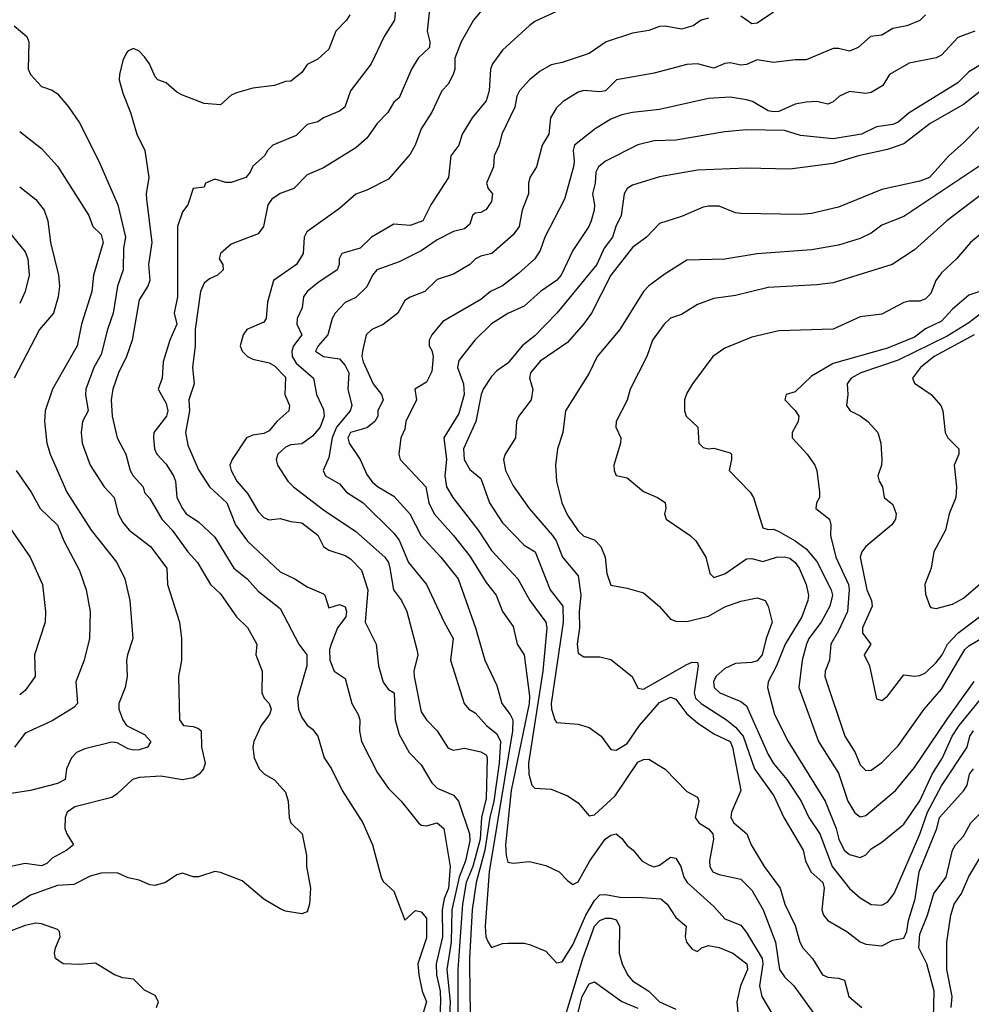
# Model space of a CAD drawing. Header units: metres. Extents: x -46681 to -43747, y -240911 to -237677.
# Tile 885 of 1056: x -44005 to -43917, y -239310 to -239219. Entities that reach past the tile are written whole.
import ezdxf

# ---------------------------------------------------------------- set-up
doc = ezdxf.new("R2010")
doc.units = ezdxf.units.M
doc.layers.add('CONTOUR_INDEX', color=1, linetype='Continuous')
doc.layers.add('CONTOUR_INTER', color=3, linetype='Continuous')

msp = doc.modelspace()

# ---------------------------------------------------------------- linework, layer by layer
at = {"layer": 'CONTOUR_INDEX'}
for points, elevation in [([(-43974.143, -239218.52), (-43974.456, -239219.02), (-43975.457, -239220.02), (-43976.095, -239221.669), (-43977.095, -239222.608), (-43978.095, -239223.103), (-43978.595, -239223.826), (-43979.595, -239224.635), (-43980.095, -239224.657), (-43981.095, -239225.032), (-43983.095, -239225.289), (-43984.595, -239225.695), (-43985.095, -239225.929), (-43986.095, -239226.816), (-43987.595, -239226.682), (-43989.595, -239225.921), (-43990.095, -239225.655), (-43991.095, -239224.788), (-43991.85, -239224.52), (-43992.095, -239224.242), (-43992.613, -239223.02), (-43993.095, -239222.376), (-43993.595, -239221.858), (-43994.095, -239221.613), (-43994.595, -239221.824), (-43994.751, -239222.02), (-43995.095, -239222.737), (-43995.4, -239224.02), (-43995.421, -239224.52), (-43995.095, -239225.738), (-43994.372, -239227.52), (-43993.782, -239229.52), (-43993.044, -239231.02), (-43992.699, -239233.52), (-43992.947, -239235.02), (-43992.918, -239235.52), (-43992.406, -239239.52), (-43992.707, -239241.52), (-43992.598, -239243.02), (-43992.785, -239243.52), (-43993.595, -239244.783), (-43994.231, -239248.52), (-43994.758, -239250.02), (-43995.496, -239251.52), (-43995.993, -239253.02), (-43996.156, -239254.02), (-43996.075, -239255.52), (-43995.611, -239257.52), (-43994.805, -239259.02), (-43994.419, -239260.52), (-43994.134, -239261.02), (-43993.201, -239262.02), (-43993.095, -239262.554), (-43992.595, -239263.091), (-43991.499, -239265.02), (-43990.548, -239266.02), (-43989.096, -239268.02), (-43988.188, -239269.02), (-43986.996, -239271.02), (-43986.095, -239271.908), (-43984.595, -239274.017), (-43983.595, -239275.01), (-43982.742, -239276.52), (-43982.833, -239277.52), (-43982.251, -239279.02), (-43982.282, -239281.02), (-43982.069, -239281.52), (-43981.6, -239282.02), (-43981.404, -239282.52), (-43981.561, -239283.02), (-43982.318, -239284.02), (-43983.017, -239285.52), (-43983.106, -239286.02), (-43982.973, -239287.02), (-43982.512, -239288.02), (-43982.017, -239288.52), (-43981.095, -239289.05), (-43980.095, -239290.186), (-43979.845, -239291.02), (-43979.751, -239292.52), (-43979.604, -239293.02), (-43978.555, -239294.02), (-43978.156, -239296.02), (-43978.168, -239297.02), (-43977.787, -239299.02), (-43977.874, -239300.52), (-43978.095, -239301.204), (-43978.595, -239301.399), (-43980.095, -239301.147), (-43980.595, -239300.929), (-43982.095, -239300.052), (-43984.095, -239298.347), (-43986.095, -239297.573), (-43986.595, -239297.505), (-43988.095, -239297.995), (-43988.595, -239298), (-43989.595, -239297.66), (-43990.095, -239297.803), (-43991.142, -239298.52), (-43992.095, -239298.771), (-43992.595, -239298.715), (-43993.595, -239298.287), (-43994.595, -239298.068), (-43995.595, -239297.602), (-43997.095, -239297.652), (-43998.095, -239297.923), (-43999.595, -239298.687), (-44001.095, -239298.785), (-44003.595, -239299.675), (-44006.498, -239301.52)], 130), ([(-43935.095, -239218.276), (-43936.595, -239219.285), (-43937.095, -239219.361), (-43938.095, -239218.644)], 125), ([(-43941.095, -239218.828), (-43941.766, -239219.02), (-43942.518, -239219.52), (-43943.595, -239219.848), (-43945.095, -239219.547), (-43945.595, -239219.599), (-43946.595, -239219.965), (-43948.095, -239220.213), (-43950.526, -239221.02), (-43952.095, -239222.09), (-43954.595, -239222.916), (-43955.595, -239223.126), (-43956.595, -239223.707), (-43957.595, -239224.522), (-43958.511, -239225.52), (-43958.748, -239226.02), (-43958.949, -239227.02), (-43960.148, -239229.52), (-43960.405, -239230.52), (-43960.836, -239231.52), (-43960.897, -239232.52), (-43961.55, -239234.02), (-43961.391, -239234.52), (-43960.996, -239235.02), (-43961.095, -239235.74), (-43961.595, -239236.466), (-43962.095, -239236.731), (-43962.595, -239236.797), (-43962.857, -239237.02), (-43963.095, -239237.821), (-43963.595, -239238.23), (-43964.595, -239238.5), (-43966.095, -239239.253), (-43967.595, -239240.265), (-43969.595, -239241.273), (-43971.662, -239242.02), (-43972.069, -239242.52), (-43972.595, -239243.586), (-43973.595, -239244.588), (-43974.595, -239245.044), (-43975.514, -239246.02), (-43975.791, -239246.52), (-43976.181, -239248.02), (-43977.086, -239249.02), (-43977.318, -239249.52), (-43976.595, -239250.03), (-43975.095, -239250.23), (-43974.595, -239250.836), (-43974.257, -239251.52), (-43974.35, -239253.02), (-43973.961, -239254.52), (-43974.117, -239255.02), (-43975.377, -239256.52), (-43975.781, -239257.52), (-43976.095, -239259.325), (-43976.609, -239260.52), (-43976.387, -239261.02), (-43975.095, -239261.746), (-43974.477, -239262.52), (-43972.915, -239263.52), (-43970.095, -239266.313), (-43969.595, -239266.962), (-43968.749, -239269.02), (-43967.095, -239271.04), (-43965.474, -239274.52), (-43964.618, -239276.02), (-43964.887, -239278.02), (-43963.632, -239282.02), (-43963.181, -239282.52), (-43962.595, -239282.855), (-43961.553, -239284.02), (-43960.595, -239284.799), (-43960.279, -239285.52), (-43960.385, -239287.52), (-43960.884, -239291.02), (-43961.241, -239292.52), (-43961.701, -239295.52), (-43962.495, -239298.52), (-43962.89, -239301.02), (-43963.137, -239305.52), (-43963.096, -239309.02), (-43963.021, -239311.02)], 125), ([(-43914.095, -239226.772), (-43917.595, -239230.33), (-43918.935, -239231.52), (-43920.705, -239233.52), (-43921.595, -239233.847), (-43925.095, -239234.612), (-43929.095, -239236.257), (-43931.595, -239236.837), (-43932.595, -239236.925), (-43938.095, -239236.822), (-43938.595, -239236.782), (-43940.095, -239236.164), (-43941.095, -239236.146), (-43941.595, -239236.26), (-43943.595, -239237.12), (-43945.595, -239237.751), (-43946.808, -239239.02), (-43948.095, -239239.978), (-43950.097, -239242.52), (-43951.865, -239246.02), (-43952.615, -239247.02), (-43954.095, -239248.732), (-43956.595, -239250.445), (-43957.507, -239251.52), (-43957.602, -239252.02), (-43957.276, -239253.02), (-43957.447, -239254.02), (-43958.595, -239255.536), (-43958.792, -239256.02), (-43958.899, -239257.52), (-43959.84, -239259.02), (-43959.975, -239259.52), (-43959.815, -239260.52), (-43959.095, -239261.928), (-43957.62, -239264.02), (-43955.466, -239266.52), (-43955.149, -239267.02), (-43954.561, -239268.52), (-43953.095, -239270.224), (-43952.851, -239272.02), (-43953, -239273.52), (-43952.981, -239275.02), (-43953.2, -239276.52), (-43953.095, -239277.377), (-43952.595, -239277.691), (-43951.095, -239277.705), (-43950.095, -239277.945), (-43948.126, -239279.52), (-43947.595, -239280.605), (-43947.095, -239280.676), (-43943.095, -239278.415), (-43942.595, -239278.205), (-43942.095, -239278.212), (-43942.041, -239278.52), (-43942.421, -239281.02), (-43942.276, -239281.52), (-43941.779, -239282.02), (-43939.429, -239283.52), (-43938.595, -239284.2), (-43937.897, -239285.02), (-43936.856, -239288.02), (-43935.077, -239290.52), (-43934.142, -239292.52), (-43932.362, -239295.52), (-43932.156, -239296.52), (-43931.645, -239297.52), (-43930.547, -239298.52), (-43930.436, -239299.02), (-43930.645, -239301.02), (-43930.491, -239301.52), (-43930.076, -239302.02), (-43928.351, -239303.02), (-43927.095, -239303.973), (-43926.595, -239304.196), (-43925.095, -239304.341), (-43924.095, -239303.812), (-43923.095, -239303.641), (-43922.8, -239303.02), (-43922.64, -239302.02), (-43922.046, -239300.02), (-43921.656, -239297.52), (-43920.04, -239293.52), (-43919.79, -239292.52), (-43917.562, -239290.02), (-43917.245, -239289.52), (-43917.021, -239288.52), (-43916.665, -239288.02)], 120), ([(-43913.095, -239243.852), (-43917.095, -239246.9), (-43919.095, -239248.126), (-43923.595, -239250.367), (-43927.055, -239251.52), (-43927.949, -239252.02), (-43928.292, -239252.52), (-43928.246, -239253.52), (-43928.379, -239254.52), (-43928.03, -239255.02), (-43927.095, -239255.473), (-43926.397, -239256.02), (-43925.493, -239257.02), (-43925.202, -239258.02), (-43925.103, -239259.52), (-43925.142, -239260.02), (-43925.479, -239261.02), (-43925.363, -239261.52), (-43925.046, -239262.02), (-43924.91, -239263.02), (-43924.095, -239263.653), (-43923.783, -239264.52), (-43923.841, -239265.02), (-43924.174, -239265.52), (-43926.598, -239267.52), (-43926.952, -239268.02), (-43927.094, -239268.52), (-43926.483, -239271.52), (-43926.066, -239272.52), (-43926.016, -239273.02), (-43926.889, -239275.02), (-43926.897, -239275.52), (-43926.118, -239276.52), (-43926.753, -239277.52), (-43926.25, -239278.52), (-43925.595, -239281.578), (-43925.095, -239281.714), (-43924.595, -239281.344), (-43923.095, -239279.365), (-43922.095, -239279.487), (-43921.595, -239279.437), (-43921.095, -239279.169), (-43920.095, -239278.222), (-43919.559, -239277.52), (-43919.054, -239276.52), (-43918.104, -239275.52), (-43915.595, -239273.631)], 115), ([(-43954.595, -239311.77), (-43952.668, -239305.52), (-43951.6, -239302.52), (-43951.095, -239302.008), (-43950.595, -239301.807), (-43950.095, -239301.79), (-43949.595, -239301.963), (-43949.281, -239302.52), (-43949.33, -239305.02), (-43949.051, -239306.02), (-43948.57, -239307.02), (-43948.095, -239307.572), (-43946.595, -239308.514), (-43945.597, -239309.52), (-43944.095, -239310.186)], 125)]:
    msp.add_lwpolyline(points, dxfattribs=dict(at, elevation=elevation))
at = {"layer": 'CONTOUR_INTER'}
for points, elevation in [([(-43969.849, -239217.02), (-43970.031, -239219.02), (-43970.982, -239220.52), (-43972.194, -239223.02), (-43974.093, -239225.52), (-43974.616, -239227.02), (-43975.095, -239227.409), (-43976.595, -239228.01), (-43977.095, -239228.368), (-43978.095, -239228.635), (-43979.095, -239229.632), (-43981.265, -239230.52), (-43981.762, -239231.02), (-43982.012, -239231.52), (-43983.095, -239232.463), (-43983.333, -239233.02), (-43983.751, -239233.52), (-43985.095, -239233.966), (-43985.595, -239233.973), (-43986.595, -239233.673), (-43987.452, -239234.02), (-43987.595, -239234.398), (-43988.603, -239234.52), (-43989.082, -239236.02), (-43989.595, -239236.669), (-43990.045, -239238.02), (-43990.054, -239244.52), (-43990.338, -239246.02), (-43990.118, -239247.02), (-43990.756, -239248.52), (-43991.38, -239250.52), (-43991.46, -239252.02), (-43991.828, -239253.02), (-43991.095, -239254.337), (-43990.93, -239255.02), (-43991.069, -239255.52), (-43992.215, -239257.02), (-43992.257, -239257.52), (-43992.165, -239258.52), (-43991.944, -239259.02), (-43991.095, -239259.938), (-43990.426, -239261.02), (-43990.229, -239261.52), (-43990.095, -239263.02), (-43989.595, -239264.039), (-43989.241, -239264.52), (-43988.095, -239265.267), (-43986.595, -239266.664), (-43984.838, -239269.52), (-43983.634, -239270.52), (-43982.595, -239271.636), (-43980.595, -239273.257), (-43978.861, -239276.52), (-43978.108, -239277.52), (-43978.114, -239278.52), (-43978.994, -239281.52), (-43978.893, -239282.52), (-43978.595, -239283.3), (-43978.095, -239284.012), (-43977.595, -239284.379), (-43977.113, -239285.02), (-43976.524, -239287.02), (-43975.86, -239288.02), (-43974.87, -239290.02), (-43972.96, -239293.02), (-43972.071, -239295.02), (-43971.261, -239298.02), (-43971.095, -239298.402), (-43970.095, -239299.295), (-43969.095, -239301.989), (-43968.095, -239301.094), (-43967.595, -239301.198), (-43967.095, -239301.787), (-43967.095, -239303.596), (-43967.879, -239306.02), (-43967.811, -239307.02), (-43967.484, -239308.52), (-43967.092, -239309.52), (-43967.408, -239310.52)], 129), ([(-43961.095, -239216.975), (-43962.757, -239219.02), (-43963.882, -239221.02), (-43964.491, -239222.52), (-43964.482, -239223.52), (-43964.635, -239224.02), (-43965.095, -239224.906), (-43965.662, -239225.52), (-43966.595, -239227.502), (-43967.589, -239229.02), (-43968.133, -239230.52), (-43968.595, -239231.373), (-43970.595, -239233.679), (-43972.595, -239234.69), (-43973.595, -239235.046), (-43975.095, -239236.373), (-43978.127, -239238.52), (-43978.376, -239239.02), (-43978.459, -239240.52), (-43979.063, -239241.52), (-43981.198, -239243.02), (-43981.748, -239245.02), (-43981.883, -239246.52), (-43982.095, -239246.838), (-43983.639, -239247.52), (-43983.993, -239248.02), (-43984.263, -239249.02), (-43984.095, -239249.52), (-43983.602, -239250.02), (-43983.095, -239250.255), (-43981.595, -239250.606), (-43981.095, -239250.879), (-43980.095, -239251.919), (-43980.137, -239253.52), (-43979.735, -239254.52), (-43979.769, -239255.02), (-43980.89, -239256.02), (-43981.595, -239256.881), (-43982.095, -239257.116), (-43983.095, -239257.252), (-43983.675, -239257.52), (-43985.021, -239259.52), (-43985.234, -239260.02), (-43985.111, -239260.52), (-43984.564, -239261.52), (-43983.595, -239262.63), (-43982.595, -239264.316), (-43982.095, -239264.857), (-43981.595, -239265.077), (-43980.595, -239264.951), (-43979.595, -239265.237), (-43978.595, -239265.337), (-43977.095, -239266.479), (-43976.573, -239267.52), (-43976.095, -239267.854), (-43974.595, -239268.373), (-43974.095, -239268.678), (-43973.095, -239269.723), (-43972.506, -239271.52), (-43972.753, -239274.52), (-43971.73, -239276.52), (-43971.516, -239278.52), (-43971.095, -239280.046), (-43970.595, -239280.706), (-43970.072, -239281.02), (-43969.978, -239283.52), (-43969.595, -239284.865), (-43968.688, -239286.52), (-43967.595, -239287.666), (-43966.595, -239289.311), (-43966.095, -239289.799), (-43964.595, -239290.458), (-43964.145, -239291.02), (-43963.123, -239294.02), (-43963.095, -239294.665), (-43963.496, -239296.52), (-43964.092, -239298.02), (-43964.745, -239301.02), (-43964.817, -239304.02), (-43965.204, -239306.52), (-43964.909, -239309.52), (-43965.197, -239315.02)], 127), ([(-43952.595, -239217.018), (-43957.095, -239219.117), (-43957.595, -239219.51), (-43960.095, -239221.771), (-43961.017, -239223.02), (-43961.175, -239223.52), (-43961.305, -239225.52), (-43961.595, -239226.448), (-43962.882, -239228.02), (-43963.812, -239229.52), (-43964.112, -239230.52), (-43964.848, -239231.52), (-43965.048, -239233.52), (-43966.682, -239236.02), (-43967.412, -239237.52), (-43968.595, -239237.927), (-43970.095, -239237.823), (-43972.175, -239239.02), (-43973.21, -239240.02), (-43974.894, -239240.52), (-43975.14, -239241.02), (-43975.153, -239241.52), (-43975.331, -239242.02), (-43977.095, -239243.21), (-43978.086, -239244.02), (-43978.442, -239244.52), (-43978.551, -239245.52), (-43979.012, -239246.52), (-43979.046, -239247.02), (-43978.594, -239248.02), (-43979.36, -239249.02), (-43979.515, -239249.52), (-43979.468, -239250.02), (-43979.095, -239250.625), (-43977.509, -239252.02), (-43977.22, -239253.52), (-43976.595, -239254.908), (-43976.511, -239255.52), (-43976.905, -239256.52), (-43977.595, -239257.366), (-43978.595, -239258.065), (-43979.595, -239258.154), (-43980.095, -239258.38), (-43980.795, -239259.02), (-43980.935, -239259.52), (-43980.815, -239260.02), (-43979.879, -239261.52), (-43979.362, -239262.02), (-43976.595, -239264.159), (-43973.595, -239266.154), (-43970.93, -239268.52), (-43970.597, -239269.02), (-43970.462, -239269.52), (-43970.141, -239271.52), (-43969.393, -239272.52), (-43968.911, -239273.52), (-43967.975, -239277.02), (-43967.903, -239277.52), (-43968.251, -239279.02), (-43968.24, -239279.52), (-43967.595, -239282.77), (-43967.095, -239283.496), (-43966.095, -239284.511), (-43965.095, -239286.133), (-43964.595, -239286.311), (-43963.595, -239286.113), (-43962.095, -239286.463), (-43961.595, -239286.733), (-43961.494, -239287.02), (-43961.595, -239290.757), (-43962.01, -239292.52), (-43962.132, -239294.52), (-43962.825, -239297.02), (-43963.428, -239298.52), (-43963.767, -239300.52), (-43964.199, -239306.52), (-43964.17, -239316.52)], 126), ([(-43966.807, -239218.02), (-43967.025, -239220.02), (-43966.777, -239221.02), (-43966.826, -239221.52), (-43967.845, -239222.52), (-43968.484, -239223.52), (-43969.595, -239226.175), (-43970.095, -239226.575), (-43970.657, -239227.52), (-43971.639, -239228.52), (-43972.595, -239229.872), (-43973.595, -239230.785), (-43976.595, -239232.609), (-43978.095, -239233.275), (-43979.324, -239234.52), (-43980.595, -239235), (-43981.344, -239235.52), (-43981.731, -239236.02), (-43982.114, -239238.02), (-43982.595, -239238.691), (-43985.095, -239239.673), (-43986.078, -239240.52), (-43986.192, -239241.02), (-43985.852, -239241.52), (-43985.832, -239242.02), (-43986.351, -239242.52), (-43987.095, -239242.847), (-43987.595, -239243.25), (-43987.921, -239244.02), (-43988.407, -239247.52), (-43988.416, -239249.02), (-43988.675, -239251.02), (-43988.498, -239252.52), (-43988.986, -239254.02), (-43988.954, -239255.02), (-43989.322, -239257.02), (-43989.095, -239258.174), (-43988.095, -239260.449), (-43987.095, -239262.028), (-43985.5, -239263.52), (-43984.701, -239265.52), (-43983.595, -239267.037), (-43980.595, -239269.858), (-43979.221, -239270.52), (-43978.095, -239271.252), (-43976.595, -239271.898), (-43976.448, -239272.02), (-43976.095, -239273.173), (-43975.095, -239272.884), (-43974.595, -239273.09), (-43974.472, -239273.52), (-43974.529, -239274.02), (-43975.294, -239275.02), (-43975.889, -239276.52), (-43976.03, -239277.02), (-43975.998, -239278.02), (-43975.595, -239279.015), (-43974.595, -239279.714), (-43973.963, -239282.02), (-43973.383, -239283.02), (-43973.242, -239283.52), (-43973.265, -239284.52), (-43973.082, -239285.52), (-43971.595, -239288.403), (-43970.595, -239289.838), (-43969.432, -239291.02), (-43967.814, -239293.02), (-43967.595, -239293.237), (-43967.095, -239293.28), (-43966.095, -239293.01), (-43965.481, -239293.52), (-43964.895, -239297.02), (-43965.046, -239299.02), (-43965.458, -239300.02), (-43965.644, -239301.02), (-43965.616, -239303.52), (-43966.194, -239306.02), (-43966.172, -239307.02), (-43965.841, -239308.52), (-43965.791, -239309.52), (-43966.094, -239316.02)], 128), ([(-43921.095, -239218.529), (-43921.595, -239219.048), (-43922.812, -239219.52), (-43924.095, -239219.784), (-43925.095, -239220.392), (-43926.142, -239220.52), (-43927.292, -239221.52), (-43928.095, -239221.874), (-43929.095, -239221.606), (-43929.595, -239221.63), (-43932.095, -239222.673), (-43933.095, -239222.657), (-43935.095, -239222.903), (-43936.595, -239222.652), (-43937.595, -239223.092), (-43938.095, -239223.143), (-43939.095, -239222.944), (-43939.595, -239223.005), (-43940.595, -239223.424), (-43942.095, -239223.02), (-43943.095, -239223.109), (-43946.095, -239223.902), (-43949.587, -239224.52), (-43950.595, -239225.537), (-43951.095, -239225.622), (-43952.595, -239225.488), (-43953.095, -239225.66), (-43954.482, -239226.52), (-43955.095, -239227.081), (-43955.657, -239228.02), (-43955.812, -239229.52), (-43956.422, -239230.52), (-43956.955, -239232.52), (-43957.571, -239233.52), (-43957.697, -239234.02), (-43957.692, -239235.02), (-43958.284, -239236.52), (-43958.546, -239238.02), (-43959.095, -239238.8), (-43961.068, -239240.52), (-43962.095, -239240.768), (-43962.558, -239241.02), (-43963.095, -239241.542), (-43964.595, -239242.422), (-43966.095, -239242.921), (-43967.239, -239244.02), (-43968.595, -239244.533), (-43969.095, -239244.849), (-43969.736, -239246.02), (-43971.095, -239247.071), (-43972.128, -239247.52), (-43972.641, -239248.02), (-43972.998, -239249.52), (-43973.052, -239250.02), (-43972.921, -239250.52), (-43972.009, -239252.52), (-43971.226, -239253.52), (-43971.07, -239254.02), (-43971.585, -239255.02), (-43971.573, -239255.52), (-43971.85, -239256.02), (-43972.595, -239256.595), (-43974.11, -239257.02), (-43974.339, -239257.52), (-43974.207, -239258.02), (-43973.211, -239259.52), (-43972.595, -239260.881), (-43972.095, -239261.583), (-43971.595, -239262.011), (-43970.095, -239262.901), (-43968.636, -239264.52), (-43967.595, -239266.561), (-43965.772, -239268.52), (-43964.169, -239270.52), (-43962.581, -239275.02), (-43961.698, -239278.02), (-43960.595, -239280.332), (-43960.133, -239282.02), (-43959.361, -239283.02), (-43959.131, -239283.52), (-43959.157, -239284.52), (-43961.299, -239297.52), (-43961.685, -239302.52), (-43961.618, -239303.52), (-43961.414, -239304.02), (-43961.095, -239304.497), (-43960.095, -239304.133), (-43959.595, -239304.09), (-43958.095, -239304.102), (-43957.595, -239304.227), (-43956.095, -239304.832), (-43955.095, -239305.915), (-43954.595, -239305.833), (-43953.595, -239304.248), (-43952.391, -239301.52), (-43951.595, -239300.162), (-43951.095, -239299.654), (-43950.595, -239299.6), (-43949.095, -239299.876), (-43947.595, -239299.846), (-43945.498, -239300.02), (-43944.888, -239300.52), (-43944.095, -239301.745), (-43943.158, -239302.52), (-43943.234, -239303.52), (-43943.118, -239304.02), (-43942.595, -239304.642), (-43942.095, -239304.861), (-43941.725, -239304.52), (-43941.095, -239304.31), (-43940.095, -239304.506), (-43938.853, -239305.02), (-43937.562, -239306.02), (-43937.482, -239306.52), (-43938.125, -239308.02), (-43938.486, -239309.52), (-43938.238, -239312.02)], 124), ([(-44005.095, -239219.515), (-44003.922, -239220.52), (-44003.767, -239221.02), (-44003.808, -239223.52), (-44003.594, -239224.02), (-44002.595, -239225.119), (-44001.595, -239225.471), (-44001.095, -239225.803), (-44000.095, -239226.984), (-43999.095, -239228.469), (-43997.294, -239232.02), (-43995.533, -239236.02), (-43994.84, -239239.02), (-43995.01, -239240.02), (-43995.065, -239242.02), (-43995.582, -239243.52), (-43995.965, -239246.02), (-43996.503, -239247.52), (-43997.095, -239249.817), (-43997.773, -239251.02), (-43998.49, -239253.02), (-43998.521, -239253.52), (-43998.273, -239255.02), (-43998.808, -239256.02), (-43998.912, -239257.02), (-43998.844, -239258.02), (-43998.093, -239260.02), (-43996.813, -239262.02), (-43995.878, -239263.02), (-43995.505, -239264.52), (-43995.095, -239265.317), (-43994.511, -239266.02), (-43992.538, -239267.52), (-43991.018, -239269.52), (-43990.977, -239271.02), (-43989.86, -239274.52), (-43989.68, -239276.02), (-43989.684, -239278.02), (-43989.942, -239279.52), (-43989.851, -239283.52), (-43989.503, -239284.02), (-43988.595, -239284.125), (-43988.095, -239284.303), (-43987.864, -239284.52), (-43987.834, -239286.02), (-43987.487, -239287.52), (-43987.636, -239288.02), (-43988.037, -239288.52), (-43988.595, -239288.85), (-43989.595, -239289.044), (-43991.595, -239288.707), (-43993.595, -239288.816), (-43994.192, -239289.02), (-43995.595, -239290.345), (-43996.095, -239290.661), (-43999.507, -239291.52), (-44000.231, -239292.02), (-44000.39, -239292.52), (-44000.418, -239293.52), (-44000.257, -239294.02), (-43999.62, -239295.02), (-44000.235, -239295.52), (-44001.595, -239296.261), (-44002.095, -239296.744), (-44002.595, -239296.969), (-44004.095, -239296.742), (-44006.595, -239297.29)], 131), ([(-43916.54, -239220.02), (-43918.095, -239220.617), (-43919.595, -239222.232), (-43920.095, -239222.475), (-43922.595, -239222.977), (-43924.417, -239224.02), (-43925.031, -239225.02), (-43926.095, -239225.661), (-43926.595, -239225.769), (-43928.095, -239225.593), (-43929.02, -239226.02), (-43929.595, -239226.533), (-43930.095, -239226.754), (-43931.095, -239226.504), (-43932.095, -239226.568), (-43933.095, -239226.746), (-43934.595, -239227.417), (-43935.095, -239227.45), (-43935.595, -239227.375), (-43937.026, -239226.52), (-43937.595, -239226.361), (-43939.095, -239226.1), (-43941.095, -239226.242), (-43945.595, -239227.246), (-43948.095, -239227.506), (-43949.095, -239227.745), (-43950.095, -239228.15), (-43951.528, -239229.02), (-43953.447, -239230.52), (-43953.581, -239231.02), (-43953.469, -239232.02), (-43953.546, -239232.52), (-43954.358, -239235.52), (-43956.167, -239239.02), (-43956.595, -239240.232), (-43957.095, -239241.008), (-43958.595, -239242.367), (-43960.095, -239243.496), (-43961.204, -239244.02), (-43962.095, -239244.752), (-43965.595, -239246.794), (-43966.606, -239248.02), (-43966.842, -239248.52), (-43966.848, -239249.02), (-43966.595, -239249.449), (-43966.487, -239250.02), (-43966.595, -239251.412), (-43967.095, -239252.387), (-43968.177, -239253.02), (-43968.006, -239254.02), (-43968.997, -239256.02), (-43969.095, -239256.705), (-43969.465, -239257.52), (-43969.632, -239259.02), (-43969.502, -239259.52), (-43967.157, -239262.02), (-43966.867, -239263.52), (-43966.389, -239264.52), (-43964.595, -239266.513), (-43963.095, -239268.425), (-43961.595, -239270.843), (-43960.654, -239272.02), (-43960.095, -239273.526), (-43959.095, -239274.92), (-43958.739, -239276.52), (-43958.095, -239277.524), (-43957.595, -239281.323), (-43957.613, -239282.02), (-43959.289, -239290.02), (-43959.791, -239295.02), (-43959.753, -239296.02), (-43959.595, -239296.636), (-43959.095, -239296.738), (-43957.595, -239296.574), (-43956.095, -239296.928), (-43954.843, -239297.52), (-43954.095, -239298.33), (-43953.595, -239298.678), (-43953.095, -239298.433), (-43952.043, -239296.52), (-43950.61, -239294.52), (-43950.095, -239294.146), (-43949.595, -239294.017), (-43949.095, -239294.437), (-43948.595, -239295.111), (-43948.049, -239295.52), (-43947.239, -239296.52), (-43946.595, -239296.892), (-43946.095, -239297.063), (-43945.595, -239296.908), (-43944.595, -239296.185), (-43944.095, -239296.279), (-43943.649, -239297.02), (-43943.356, -239298.02), (-43943.047, -239298.52), (-43940.595, -239300.713), (-43939.595, -239301.857), (-43938.095, -239302.455), (-43937.595, -239303.109), (-43936.145, -239305.52), (-43936.067, -239306.02), (-43936.376, -239308.02), (-43936.179, -239309.02), (-43934.595, -239311.668)], 123), ([(-43915.875, -239223.02), (-43917.095, -239223.779), (-43918.095, -239224.773), (-43922.595, -239227.553), (-43923.595, -239228.419), (-43924.095, -239228.626), (-43925.595, -239228.853), (-43926.985, -239229.52), (-43929.595, -239229.94), (-43932.595, -239229.649), (-43934.095, -239229.183), (-43937.595, -239229.108), (-43939.595, -239229.292), (-43944.095, -239230.081), (-43946.095, -239230.13), (-43947.595, -239230.511), (-43950.595, -239232.014), (-43951.229, -239232.52), (-43951.484, -239233.02), (-43951.539, -239234.02), (-43951.788, -239235.02), (-43951.597, -239236.02), (-43951.624, -239236.52), (-43951.905, -239237.52), (-43952.108, -239238.02), (-43953.595, -239240.254), (-43954.682, -239242.52), (-43955.095, -239243.015), (-43956.592, -239244.02), (-43958.095, -239245.364), (-43959.595, -239246.06), (-43961.095, -239247), (-43962.619, -239248.52), (-43964.095, -239250.383), (-43964.244, -239251.02), (-43963.674, -239252.52), (-43963.62, -239253.52), (-43964.095, -239255.269), (-43965.478, -239257.52), (-43965.231, -239259.52), (-43965.389, -239261.02), (-43965.259, -239262.02), (-43964.663, -239263.02), (-43962.311, -239266.02), (-43961.095, -239267.905), (-43958.677, -239270.52), (-43957.573, -239272.52), (-43956.095, -239274.52), (-43955.981, -239275.02), (-43956.358, -239279.02), (-43957.678, -239287.52), (-43957.64, -239288.52), (-43957.377, -239289.52), (-43957.095, -239289.819), (-43955.595, -239289.898), (-43954.095, -239290.517), (-43953.095, -239291.175), (-43952.095, -239292.351), (-43951.595, -239292.264), (-43949.698, -239290.52), (-43947.595, -239287.428), (-43947.095, -239287.162), (-43946.595, -239287.135), (-43945.095, -239288.046), (-43943.095, -239290.105), (-43942.095, -239290.654), (-43941.982, -239291.02), (-43942.307, -239292.52), (-43941.991, -239293.02), (-43941.095, -239293.568), (-43940.696, -239294.02), (-43940.622, -239294.52), (-43940.997, -239296.52), (-43940.958, -239297.02), (-43940.676, -239297.52), (-43940.095, -239297.761), (-43938.095, -239298.213), (-43937.095, -239299.228), (-43936.063, -239301.02), (-43934.915, -239304.02), (-43934.557, -239306.52), (-43934.095, -239307.206), (-43933.214, -239308.02), (-43930.335, -239312.02)], 122), ([(-43915.595, -239225.227), (-43917.595, -239226.788), (-43920.642, -239228.52), (-43923.095, -239230.399), (-43924.595, -239230.943), (-43927.254, -239231.52), (-43929.595, -239232.236), (-43933.595, -239232.744), (-43937.595, -239232.661), (-43942.095, -239232.846), (-43945.595, -239233.439), (-43948.095, -239234.23), (-43948.589, -239234.52), (-43948.87, -239235.02), (-43949.149, -239237.02), (-43949.634, -239238.02), (-43949.927, -239239.02), (-43950.695, -239240.02), (-43951.382, -239241.52), (-43955.087, -239246.02), (-43957.095, -239248.096), (-43958.255, -239249.02), (-43959.595, -239250.622), (-43960.595, -239251.327), (-43961.095, -239251.861), (-43961.853, -239253.02), (-43962.041, -239253.52), (-43962.531, -239256.02), (-43963.685, -239258.52), (-43963.624, -239259.52), (-43963.095, -239260.443), (-43962.095, -239261.255), (-43961.266, -239263.52), (-43960.095, -239265.341), (-43958.095, -239267.399), (-43957.079, -239268.02), (-43955.685, -239271.52), (-43954.535, -239273.02), (-43954.489, -239274.52), (-43955.599, -239282.02), (-43955.574, -239282.52), (-43955.255, -239283.52), (-43955.095, -239283.742), (-43953.095, -239283.903), (-43952.095, -239284.214), (-43950.976, -239285.02), (-43950.095, -239286.247), (-43949.595, -239286.304), (-43948.595, -239285.686), (-43947.44, -239284.02), (-43945.595, -239281.916), (-43944.595, -239281.413), (-43944.095, -239281.601), (-43943.095, -239282.966), (-43942.095, -239283.774), (-43940.595, -239284.809), (-43939.095, -239285.496), (-43938.883, -239286.02), (-43938.115, -239290.02), (-43938.982, -239292.02), (-43939.04, -239292.52), (-43938.745, -239293.02), (-43937.568, -239294.02), (-43937.143, -239295.02), (-43935.973, -239297.02), (-43934.486, -239299.02), (-43934.055, -239300.52), (-43933.095, -239302.467), (-43932.655, -239304.02), (-43932.393, -239304.52), (-43931.504, -239305.52), (-43930.595, -239307.015), (-43930.095, -239307.245), (-43929.095, -239307.34), (-43928.538, -239307.52), (-43928.145, -239309.02), (-43926.94, -239310.02)], 121), ([(-44004.595, -239229.287), (-44002.595, -239230.851), (-44001.095, -239232.461), (-43998.215, -239237.02), (-43997.841, -239238.02), (-43997.095, -239238.755), (-43996.898, -239239.52), (-43997.796, -239242.52), (-43997.929, -239244.02), (-43998.897, -239247.02), (-43999.287, -239249.02), (-44001.561, -239253.02), (-44002.239, -239255.02), (-44002.301, -239256.02), (-44002.107, -239258.02), (-44001.8, -239259.02), (-44000.238, -239262.52), (-43998.004, -239266.02), (-43995.641, -239269.02), (-43994.905, -239270.52), (-43994.45, -239272.52), (-43994.158, -239276.02), (-43994.659, -239277.52), (-43994.757, -239278.02), (-43994.681, -239279.52), (-43994.868, -239280.52), (-43995.465, -239282.02), (-43995.46, -239282.52), (-43995.098, -239283.52), (-43994.734, -239284.02), (-43993.095, -239284.875), (-43992.506, -239285.52), (-43992.805, -239286.02), (-43993.595, -239286.265), (-43994.095, -239286.313), (-43994.595, -239286.191), (-43995.595, -239285.623), (-43996.095, -239285.565), (-43998.595, -239286.197), (-43999.369, -239286.52), (-43999.812, -239287.02), (-44000.269, -239288.02), (-44000.389, -239289.02), (-44001.095, -239289.394), (-44003.595, -239290.036), (-44007.595, -239290.638)], 132), ([(-43915.439, -239232.02), (-43923.095, -239237.122), (-43925.095, -239237.922), (-43926.095, -239238.645), (-43927.095, -239239.134), (-43929.095, -239239.761), (-43931.595, -239240.191), (-43936.595, -239240.535), (-43939.595, -239241.041), (-43943.095, -239241.148), (-43945.095, -239242.388), (-43946.595, -239243.489), (-43947.096, -239244.02), (-43949.28, -239247.52), (-43951.356, -239250.02), (-43952.095, -239251.541), (-43954.281, -239255.02), (-43954.534, -239257.02), (-43955.014, -239258.52), (-43955.19, -239260.02), (-43955.103, -239261.52), (-43954.617, -239263.52), (-43954.095, -239264.635), (-43953.095, -239266.086), (-43952.595, -239266.565), (-43951.595, -239266.918), (-43951.008, -239267.52), (-43950.603, -239268.52), (-43950.466, -239270.02), (-43950.095, -239271.1), (-43948.595, -239271.365), (-43947.095, -239271.794), (-43945.595, -239273.078), (-43944.595, -239274.239), (-43944.095, -239274.404), (-43943.095, -239274.444), (-43941.095, -239273.944), (-43939.595, -239273.083), (-43938.095, -239272.567), (-43936.595, -239272.265), (-43935.852, -239272.52), (-43935.595, -239273.023), (-43935.223, -239274.52), (-43935.783, -239276.02), (-43936.143, -239277.52), (-43936.595, -239278.063), (-43937.095, -239278.214), (-43938.595, -239278.311), (-43939.595, -239278.773), (-43940.411, -239279.52), (-43940.62, -239280.02), (-43940.564, -239280.52), (-43940.039, -239281.02), (-43938.095, -239281.809), (-43937.595, -239282.221), (-43935.595, -239286.711), (-43935.095, -239287.522), (-43933.861, -239289.02), (-43932.552, -239291.02), (-43931.826, -239292.52), (-43930.813, -239294.02), (-43929.676, -239297.02), (-43928.095, -239299.07), (-43927.095, -239299.91), (-43926.095, -239300.537), (-43925.095, -239300.6), (-43924.595, -239300.336), (-43923.98, -239299.52), (-43921.595, -239294.052), (-43920.887, -239292.02), (-43919.595, -239289.609), (-43917.232, -239286.02), (-43916.983, -239285.02), (-43916.644, -239284.52)], 119), ([(-43914.095, -239233.697), (-43919.128, -239237.52), (-43922.095, -239240.195), (-43924.148, -239241.52), (-43929.595, -239243.23), (-43931.095, -239243.421), (-43935.595, -239243.647), (-43938.595, -239244.381), (-43940.595, -239244.665), (-43942.095, -239245.226), (-43943.595, -239246.152), (-43944.595, -239246.48), (-43945.178, -239247.02), (-43946.24, -239248.52), (-43946.774, -239250.02), (-43948.309, -239253.02), (-43948.595, -239254.041), (-43949.593, -239256.02), (-43949.628, -239256.52), (-43949.162, -239257.52), (-43949.191, -239258.02), (-43949.806, -239260.02), (-43949.795, -239260.52), (-43949.595, -239260.982), (-43948.595, -239261.193), (-43947.095, -239262.452), (-43945.781, -239263.02), (-43945.095, -239263.462), (-43945.027, -239264.02), (-43945.15, -239264.52), (-43944.978, -239265.02), (-43942.796, -239266.52), (-43942.273, -239267.02), (-43941.343, -239268.52), (-43940.975, -239270.02), (-43940.595, -239270.38), (-43939.595, -239270.061), (-43937.595, -239268.663), (-43937.095, -239268.636), (-43936.095, -239268.91), (-43934.826, -239268.52), (-43934.095, -239268.493), (-43933.595, -239268.62), (-43933.095, -239268.991), (-43932.736, -239269.52), (-43932.076, -239271.02), (-43931.883, -239272.02), (-43931.92, -239272.52), (-43932.494, -239274.02), (-43934.013, -239276.52), (-43934.806, -239278.52), (-43935.587, -239280.02), (-43935.649, -239280.52), (-43935.007, -239283.02), (-43933.743, -239285.52), (-43930.334, -239291.02), (-43929.333, -239293.52), (-43929.08, -239294.52), (-43928.595, -239295.514), (-43928.095, -239295.916), (-43927.095, -239296.197), (-43926.595, -239295.956), (-43926.095, -239295.415), (-43925.095, -239294.79), (-43923.095, -239293.133), (-43921.595, -239290.987), (-43920.459, -239288.52), (-43919.529, -239287.02), (-43918.63, -239285.02), (-43917.987, -239284.02), (-43915.115, -239280.52)], 118), ([(-44004.595, -239234.361), (-44003.095, -239235.541), (-44002.337, -239236.52), (-44002.014, -239237.52), (-44001.754, -239239.52), (-44001.02, -239242.52), (-44000.935, -239243.52), (-44001.047, -239244.52), (-44001.493, -239246.02), (-44002.782, -239247.52), (-44005.092, -239252.02)], 133), ([(-43913.595, -239236.746), (-43916.945, -239239.52), (-43918.229, -239241.02), (-43919.595, -239242.314), (-43920.132, -239243.02), (-43920.595, -239244.194), (-43921.095, -239244.706), (-43921.595, -239244.915), (-43922.595, -239244.918), (-43923.095, -239245.046), (-43925.095, -239246.124), (-43927.095, -239246.366), (-43929.595, -239247.487), (-43934.595, -239247.646), (-43937.095, -239248.239), (-43939.595, -239249.233), (-43940.693, -239250.02), (-43942.554, -239252.52), (-43943.095, -239253.387), (-43943.293, -239254.02), (-43943.296, -239255.02), (-43943.146, -239255.52), (-43942.076, -239256.52), (-43941.968, -239258.02), (-43941.595, -239258.399), (-43941.095, -239258.525), (-43940.595, -239258.46), (-43939.095, -239258.881), (-43938.978, -239259.02), (-43938.983, -239259.52), (-43939.171, -239260.52), (-43937.241, -239262.52), (-43936.934, -239263.02), (-43936.095, -239265.821), (-43935.595, -239265.975), (-43935.095, -239265.941), (-43934.595, -239266.156), (-43933.095, -239267.016), (-43932.095, -239267.755), (-43931.095, -239268.899), (-43929.792, -239271.52), (-43929.651, -239272.02), (-43929.896, -239273.02), (-43930.698, -239274.52), (-43931.847, -239276.02), (-43932.061, -239276.52), (-43932.446, -239278.02), (-43932.771, -239280.52), (-43930.948, -239285.52), (-43929.095, -239288.414), (-43928.242, -239291.02), (-43927.595, -239292.082), (-43927.095, -239292.439), (-43926.595, -239292.324), (-43923.859, -239290.02), (-43922.095, -239287.91), (-43919.095, -239283.436), (-43916.595, -239279.975)], 117), ([(-44006.095, -239237.909), (-44004.095, -239240.366), (-44003.835, -239241.02), (-44003.718, -239242.52), (-44004.095, -239244.024), (-44004.595, -239245.119)], 134), ([(-43916.065, -239244.02), (-43917.095, -239244.356), (-43918.595, -239245.664), (-43919.595, -239246.758), (-43921.095, -239247.45), (-43922.095, -239248.22), (-43924.595, -239249.261), (-43929.595, -239250.65), (-43931.595, -239251.815), (-43933.095, -239253.259), (-43933.937, -239253.52), (-43934.05, -239254.02), (-43933.095, -239254.997), (-43932.77, -239255.52), (-43932.833, -239256.02), (-43933.364, -239257.02), (-43933.381, -239257.52), (-43931.979, -239259.02), (-43931.293, -239260.02), (-43931.108, -239260.52), (-43930.868, -239262.52), (-43930.867, -239263.02), (-43931.123, -239263.52), (-43931.187, -239264.02), (-43929.926, -239265.02), (-43929.804, -239265.52), (-43929.839, -239266.52), (-43929.355, -239268.52), (-43928.196, -239271.02), (-43928.127, -239271.52), (-43928.277, -239273.52), (-43929.095, -239275.306), (-43929.81, -239276.52), (-43929.931, -239278.02), (-43930.347, -239279.02), (-43930.35, -239279.52), (-43928.518, -239285.02), (-43927.576, -239286.52), (-43927.095, -239287.669), (-43926.595, -239288.178), (-43926.095, -239288.156), (-43925.095, -239287.451), (-43923.595, -239285.904), (-43921.194, -239282.52), (-43919.595, -239280.698), (-43917.46, -239277.02), (-43917.095, -239276.686), (-43915.595, -239275.811)], 116), ([(-43916.595, -239248.022), (-43920.278, -239250.02), (-43921.547, -239251.02), (-43922.277, -239252.02), (-43922.095, -239252.488), (-43920.551, -239253.52), (-43919.677, -239254.52), (-43919.486, -239255.02), (-43919.259, -239257.02), (-43919.022, -239257.52), (-43918.006, -239258.52), (-43918.02, -239259.02), (-43918.438, -239260.02), (-43918.222, -239262.02), (-43918.294, -239263.02), (-43918.903, -239264.52), (-43919.246, -239266.02), (-43920.311, -239268.02), (-43920.555, -239269.52), (-43921.136, -239271.02), (-43921.095, -239271.938), (-43920.694, -239273.02), (-43920.595, -239273.149), (-43920.095, -239273.254), (-43918.595, -239272.837), (-43917.595, -239272.292), (-43913.783, -239269.02)], 114), ([(-44004.923, -239260.52), (-44003.545, -239262.52), (-44002.693, -239264.02), (-44001.095, -239265.579), (-44000.517, -239267.02), (-43999.095, -239269.752), (-43998.454, -239271.52), (-43998.09, -239273.52), (-43998.172, -239276.02), (-43998.641, -239278.02), (-43999.422, -239280.02), (-43999.252, -239282.02), (-43999.595, -239282.379), (-44001.595, -239283.607), (-44004.095, -239284.746), (-44005.084, -239286.02)], 133), ([(-44007.483, -239263.02), (-44003.62, -239268.52), (-44002.507, -239271.02), (-44002.22, -239273.52), (-44002.236, -239274.52), (-44003.236, -239277.52), (-44003.176, -239279.52), (-44004.095, -239280.817), (-44004.595, -239281.221)], 134), ([(-43920.354, -239311.02), (-43920.27, -239308.52), (-43920.966, -239306.02), (-43921.711, -239304.52), (-43921.595, -239303.281), (-43920.895, -239301.52), (-43920.313, -239299.52), (-43919.172, -239298.02), (-43918.61, -239295.52), (-43918.318, -239295.02), (-43917.595, -239294.221), (-43916.909, -239293.02), (-43915.936, -239292.02)], 121), ([(-43918.703, -239310.02), (-43918.639, -239309.02), (-43919.103, -239306.52), (-43919.12, -239304.02), (-43918.747, -239301.52), (-43918.428, -239300.52), (-43917.766, -239299.52), (-43917.095, -239297.95), (-43915.349, -239295.02)], 122), ([(-43991.978, -239310.02), (-43991.788, -239309.52), (-43992.095, -239308.91), (-43993.095, -239308.443), (-43994.095, -239307.43), (-43995.095, -239307.287), (-43995.85, -239307.02), (-43997.595, -239305.947), (-43999.095, -239306.079), (-44000.595, -239306.009), (-44001.307, -239305.52), (-44001.4, -239305.02), (-44001.304, -239304.52), (-44000.848, -239303.52), (-44000.912, -239303.02), (-44001.095, -239302.849), (-44002.595, -239302.305), (-44003.095, -239302.258), (-44004.095, -239302.468), (-44006.595, -239303.411)], 129), ([(-43954.595, -239316.254), (-43952.745, -239309.02), (-43952.095, -239307.842), (-43951.595, -239307.672), (-43949.095, -239309.472), (-43947.595, -239310.08)], 126)]:
    msp.add_lwpolyline(points, dxfattribs=dict(at, elevation=elevation))

doc.saveas('drawing.dxf')
